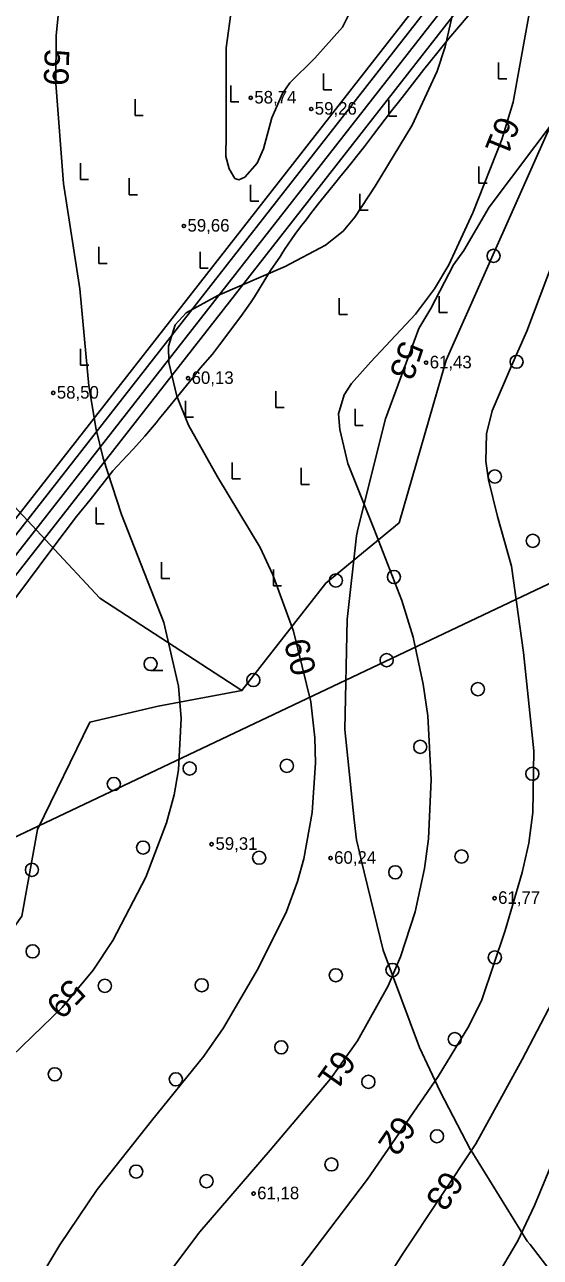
# Model space of a CAD drawing. Extents: x 532503 to 539665, y 6557663 to 6561526.
# Drawn here: x 534028 to 534128.7, y 6559614.5 to 6559854.8 of the extents above; entities that cross this region are included whole.
import ezdxf

# ---------------------------------------------------------------- set-up
doc = ezdxf.new("R2010")
doc.units = 0
for name, color, linetype in [('Default', 7, 'Continuous'), ('HALJASTUS', 7, 'Continuous'), ('HORISONTAAL-EH2000', 7, 'Continuous'), ('illumineerimisjooned', 7, 'Continuous'), ('KORGUS-EH2000', 7, 'Continuous'), ('Lamami horisontaal_EH2000', 7, 'Continuous'), ('Lõige', 7, 'Continuous'), ('PIIR_me', 7, 'Continuous'), ('Plokid', 7, 'Continuous')]:
    doc.layers.add(name, color=color, linetype=linetype)

# ---------------------------------------------------------------- blocks, each defined once
blk = doc.blocks.new('HARVIK')
at = {"layer": 'HALJASTUS'}
blk.add_line((0, -0.8), (1.5, -0.8), dxfattribs=at)
blk.add_circle((0, 0), 0.8, dxfattribs=at)
blk = doc.blocks.new('RAIESM')
at = {"layer": 'Default'}
for points in [[(0, 2), (0, 0)], [(0, 0), (1, 0)]]:
    blk.add_lwpolyline(points, dxfattribs=at)
blk = doc.blocks.new('METS')
at = {"layer": 'HALJASTUS'}
blk.add_circle((0, 0), 0.8, dxfattribs=at)

msp = doc.modelspace()

# ---------------------------------------------------------------- linework, layer by layer
at = {"layer": 'HALJASTUS'}
for points in [[(534020.23, 6559948.58), (534037.72, 6559925.98), (534054.08, 6559915.24), (534069.41, 6559912.68), (534077.59, 6559900.41), (534080.66, 6559886.09), (534091.4, 6559877.39), (534112.36, 6559885.07), (534129.23, 6559891.2), (534145.08, 6559887.11), (534147.64, 6559875.35), (534139.46, 6559854.89), (534110.31, 6559789.42), (534101.11, 6559757.71), (534086.8, 6559745.95), (534070.44, 6559724.98), (534054.08, 6559721.91), (534040.79, 6559718.84), (534030.56, 6559697.87), (534027.49, 6559680.99), (534017.27, 6559666.67), (534010.62, 6559633.93), (534011.64, 6559613.48)], [(534070.44, 6559724.98), (534042.7, 6559742.97), (534013.56, 6559774.17), (533990.05, 6559809.98)]]:
    msp.add_lwpolyline(points, dxfattribs=at)
at = {"layer": 'HORISONTAAL-EH2000'}
for points in [[(534094.02, 6559862.33), (534090.09, 6559854.36), (534084.69, 6559848.29), (534079.79, 6559843.5), (534078.36, 6559841.41), (534076.3, 6559836.67), (534074.65, 6559830.62), (534073.45, 6559827.84), (534071.01, 6559825.08), (534069.85, 6559824.55), (534069.08, 6559824.85), (534067.95, 6559826.71), (534067.33, 6559829.1), (534067.35, 6559833.48)], [(534112.33, 6559860.3), (534110.09, 6559850.51), (534108.52, 6559845.75), (534103.64, 6559835.2), (534096.43, 6559823.31), (534092.51, 6559817.26), (534090.18, 6559814.57), (534086.77, 6559811.81), (534078.91, 6559807.65), (534065.72, 6559802.01), (534059.59, 6559798.64), (534057.41, 6559796.31), (534056.12, 6559792.15), (534056.19, 6559788.97), (534057.74, 6559782.4), (534060.01, 6559776.71), (534065.7, 6559766.63), (534074, 6559752.86), (534076.49, 6559747.57), (534080.48, 6559736.57), (534083.87, 6559722.78), (534084.7, 6559715.75), (534084.83, 6559710.91), (534084.17, 6559701.23), (534082.54, 6559692.15), (534081.31, 6559687.72), (534079.14, 6559681.92), (534073.62, 6559670.76), (534066.82, 6559659.21), (534063.04, 6559653.71), (534052.78, 6559641.08), (534042.21, 6559627.71), (534034.89, 6559616.9), (534030.41, 6559609.41)], [(534055.93, 6559611.03), (534062.26, 6559619.4), (534075.99, 6559635.37), (534087.75, 6559649.26), (534093.01, 6559656.65), (534098.97, 6559667.4), (534101.39, 6559673.06), (534104.26, 6559681.83), (534106.08, 6559690.31), (534106.84, 6559696.04), (534107.4, 6559707.61), (534106.7, 6559720.08), (534105.83, 6559726.25), (534103.84, 6559735.36), (534101.66, 6559742.55), (534096.18, 6559756.57), (534091.13, 6559769.24), (534089.52, 6559775.88), (534089.29, 6559778.93), (534090.38, 6559782.62), (534091.84, 6559784.88), (534095.61, 6559789.09), (534104.34, 6559798.4), (534108.03, 6559803.3), (534110.81, 6559808.01), (534115.51, 6559818.14), (534121.19, 6559832.43), (534123.39, 6559839.73), (534127.07, 6559860.24)], [(534067.35, 6559833.48), (534067.36, 6559850.31), (534068.45, 6559858.34)], [(534021.61, 6559649.92), (534035.35, 6559663.17), (534041.4, 6559670.45), (534045.27, 6559676.22), (534051.69, 6559688.6), (534055.76, 6559699.17), (534057.22, 6559704.63), (534058.08, 6559709.54), (534058.57, 6559719.52), (534058.04, 6559725.85), (534055.23, 6559738.22), (534046.95, 6559759.32), (534043.39, 6559770.29), (534042.02, 6559775.89), (534040.56, 6559784.4), (534038.82, 6559803.33), (534035.61, 6559823.86), (534034.14, 6559843.35), (534034.21, 6559852.68), (534034.63, 6559857.29)], [(534131.22, 6559808.83), (534126.06, 6559795.09), (534123.06, 6559788.29), (534119.26, 6559779.55), (534118.15, 6559775.05), (534118.04, 6559769.7), (534118.54, 6559766.08), (534120.33, 6559758.9), (534123.06, 6559749.21), (534125.38, 6559732.4), (534127.42, 6559713.24), (534127.21, 6559701.19), (534126.4, 6559695.23), (534125.13, 6559689.49), (534121.83, 6559678.16), (534117.24, 6559664.65), (534114.73, 6559659.53), (534108.74, 6559649.75), (534094.95, 6559629.67), (534078.85, 6559608.42)], [(534095.8, 6559605.65), (534101.94, 6559615.25), (534116.11, 6559636.58), (534125.14, 6559653.05), (534130.96, 6559664.24)], [(534133.37, 6559638.65), (534127.52, 6559624.55), (534124.26, 6559617.7), (534114.57, 6559601.27)]]:
    msp.add_lwpolyline(points, dxfattribs=at)
at = {"layer": 'illumineerimisjooned'}
msp.add_lwpolyline([(534967.67, 6560049.69), (534974.15, 6559828.08), (535058.69, 6559883.05), (535223.5, 6560002.45), (535218.56, 6560049.92), (535415.93, 6559990.42), (535455.45, 6559927.19), (535490.31, 6559867.16), (535479.12, 6559828.38), (535249.57, 6559653.05), (535182.36, 6559690.84), (534940.99, 6559819.22), (534872.14, 6559776.44), (534954.37, 6559534.34), (534950.91, 6559533.67), (534733.22, 6559487.12), (534375.58, 6559465.86), (534199.95, 6559448.92), (533951.79, 6559660.13), (534200.21, 6559977.65), (534931.63, 6560046.31)], close=True, dxfattribs=at)
at = {"layer": 'KORGUS-EH2000'}
for centre in [(534072.17, 6559840.56), (534083.96, 6559838.38), (534059.13, 6559815.57), (534106.39, 6559788.92), (534059.94, 6559785.87), (534033.63, 6559783.01), (534064.53, 6559695.02), (534087.74, 6559692.31), (534119.75, 6559684.49), (534072.73, 6559626.89)]:
    msp.add_circle(centre, 0.32, dxfattribs=at)
at = {"layer": 'Lamami horisontaal_EH2000'}
msp.add_lwpolyline([(534140.17, 6559599.4), (534126.71, 6559616.99), (534126.08, 6559617.64), (534115.19, 6559635.26), (534115.08, 6559635.42), (534109.16, 6559646.77), (534105.09, 6559655.37), (534098.04, 6559674.37), (534093.69, 6559691.99), (534093.49, 6559692.9), (534092.82, 6559695.87), (534092.34, 6559699.75), (534090.54, 6559717.37), (534091.01, 6559738.86), (534092.78, 6559755.15), (534093.05, 6559756.48), (534098.48, 6559777.98), (534104.98, 6559795.6), (534107.28, 6559799.47), (534111.7, 6559808), (534113.74, 6559810.78), (534118.69, 6559819.25), (534131.96, 6559836.85)], dxfattribs=at)
at = {"layer": 'Lõige'}
msp.add_lwpolyline([(533917.43, 6559650.43), (533949.04, 6559659.85), (534215.74, 6559786.31), (534470.46, 6559695.5), (534707.91, 6559763.06), (534929.16, 6559826.01), (535198.18, 6559814.49), (535305.66, 6559887.85), (535520.8, 6559960.87), (535543.92, 6559971)], dxfattribs=at)
at = {"layer": 'PIIR_me'}
msp.add_lwpolyline([(534733.49, 6559485.13), (534485.11, 6559470.37), (534375.74, 6559463.87), (534199.3, 6559446.85), (533949.03, 6559659.85), (534199.17, 6559979.56)], dxfattribs=at)
at = {"layer": 'Plokid'}
for points in [[(534951.24, 6559536.08), (534732.91, 6559489.51), (534375.41, 6559468.25), (534200.75, 6559451.41), (533955.1, 6559660.46), (534201.47, 6559975.36), (534969.74, 6560047.47)], [(534950.46, 6559538.37), (534732.58, 6559491.9), (534375.22, 6559470.64), (534201.53, 6559453.89), (533958.41, 6559660.8), (534202.72, 6559973.06), (534969.81, 6560045.07)], [(534022.73, 6559738.44), (534028.78, 6559746.45), (534033.13, 6559752.27), (534038.19, 6559758.91), (534040.81, 6559762.14), (534045.28, 6559767.85), (534048.08, 6559770.81), (534049.29, 6559772.11), (534051.48, 6559774.57), (534053.7, 6559777.21), (534054.31, 6559777.95), (534055.27, 6559779.11), (534060.79, 6559785.88), (534062.32, 6559787.86), (534064.69, 6559790.58), (534066.05, 6559792.4), (534070.21, 6559797.94), (534072.14, 6559800.59), (534072.87, 6559801.75), (534076, 6559806.86), (534077.95, 6559809.7), (534078.23, 6559810.14), (534078.75, 6559810.96), (534080.19, 6559813.06), (534080.78, 6559813.9), (534082.07, 6559815.65), (534082.76, 6559816.54), (534084.22, 6559818.44), (534084.3, 6559818.55), (534085.67, 6559820.29), (534085.7, 6559820.34), (534087.65, 6559822.73), (534088.48, 6559823.8), (534089.73, 6559825.33), (534090.76, 6559826.59), (534094.35, 6559831.07), (534096.11, 6559833.38), (534099.63, 6559838.02), (534100.97, 6559839.69), (534102.17, 6559841.24), (534105.95, 6559846.1), (534107.06, 6559847.45), (534110.83, 6559852.11), (534114.58, 6559856.56)]]:
    msp.add_lwpolyline(points, dxfattribs=at)

# ---------------------------------------------------------------- block references
at = {"layer": 'HALJASTUS', "xscale": 1.6, "yscale": 1.6000000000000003}
for name, p in [('RAIESM', (534120.54, 6559844.25)), ('RAIESM', (534086.36, 6559842.13)), ('RAIESM', (534068.26, 6559839.75)), ('RAIESM', (534049.59, 6559837.12)), ('RAIESM', (534099.09, 6559836.98)), ('RAIESM', (534038.93, 6559824.61)), ('RAIESM', (534116.69, 6559823.95)), ('RAIESM', (534048.45, 6559821.67)), ('RAIESM', (534072.13, 6559820.42)), ('RAIESM', (534093.48, 6559818.64)), ('RAIESM', (534042.55, 6559808.28)), ('RAIESM', (534062.27, 6559807.33)), ('METS', (534119.55, 6559809.74)), ('RAIESM', (534089.43, 6559798.28)), ('RAIESM', (534108.93, 6559798.67)), ('RAIESM', (534038.96, 6559788.44)), ('METS', (534124.04, 6559789.1)), ('RAIESM', (534077.08, 6559780.19)), ('RAIESM', (534059.42, 6559778.28)), ('RAIESM', (534092.53, 6559776.69)), ('RAIESM', (534068.56, 6559766.28)), ('RAIESM', (534082.03, 6559765.18)), ('METS', (534119.8, 6559766.72)), ('RAIESM', (534041.99, 6559757.5)), ('METS', (534127.2, 6559754.17)), ('RAIESM', (534054.76, 6559746.82)), ('RAIESM', (534076.6, 6559745.41)), ('METS', (534088.77, 6559746.44)), ('METS', (534100.11, 6559747.13)), ('HARVIK', (534052.62, 6559730.16)), ('METS', (534098.69, 6559730.9)), ('METS', (534072.67, 6559727.03)), ('METS', (534116.49, 6559725.24)), ('METS', (534105.25, 6559714)), ('METS', (534060.25, 6559709.78)), ('METS', (534079.22, 6559710.31)), ('METS', (534127.12, 6559708.76)), ('METS', (534045.46, 6559706.76)), ('METS', (534051.16, 6559694.36)), ('METS', (534073.81, 6559692.38)), ('METS', (534113.3, 6559692.63)), ('METS', (534029.47, 6559690.01)), ('METS', (534100.37, 6559689.54)), ('METS', (534029.61, 6559674.12)), ('METS', (534119.79, 6559672.94)), ('METS', (534088.76, 6559669.46)), ('METS', (534099.83, 6559670.49)), ('METS', (534043.69, 6559667.39)), ('METS', (534062.6, 6559667.51)), ('METS', (534111.97, 6559656.99)), ('METS', (534078.12, 6559655.41)), ('METS', (534033.93, 6559650.15)), ('METS', (534057.55, 6559649.17)), ('METS', (534095.12, 6559648.68)), ('METS', (534108.51, 6559638.07)), ('METS', (534087.91, 6559632.58)), ('METS', (534049.81, 6559631.18)), ('METS', (534063.54, 6559629.3))]:
    msp.add_blockref(name, p, dxfattribs=at)

# ---------------------------------------------------------------- texts
at = {"layer": 'HORISONTAAL-EH2000'}
for s, rotation, p in [('59', 268.376, (534031.98, 6559850.13)), ('61', 248.0464, (534120.45, 6559837.32)), ('60', 284.629, (534078.58, 6559734.38)), ('59', 225.8814, (534036.87, 6559669.1)), ('61', 234.4623, (534089.12, 6559655.28)), ('62', 235.6315, (534100.81, 6559642.49)), ('63', 236.088, (534110.08, 6559631.72))]:
    msp.add_text(s, height=4.8, rotation=rotation, dxfattribs=at).set_placement(p)
at = {"layer": 'KORGUS-EH2000'}
for s, p in [('58,74', (534072.87, 6559839.46)), ('59,26', (534084.66, 6559837.28)), ('59,66', (534059.83, 6559814.47)), ('61,43', (534107.09, 6559787.81)), ('60,13', (534060.63, 6559784.77)), ('58,50', (534034.33, 6559781.91)), ('59,31', (534065.29, 6559693.92)), ('60,24', (534088.44, 6559691.21)), ('61,77', (534120.44, 6559683.39)), ('61,18', (534073.43, 6559625.79))]:
    msp.add_text(s, height=2.45, dxfattribs=at).set_placement(p)
at = {"layer": 'Lamami horisontaal_EH2000'}
msp.add_text('53', height=4.8, rotation=251.3393, dxfattribs=at).set_placement((534101.48, 6559793.48))

doc.saveas('drawing.dxf')
